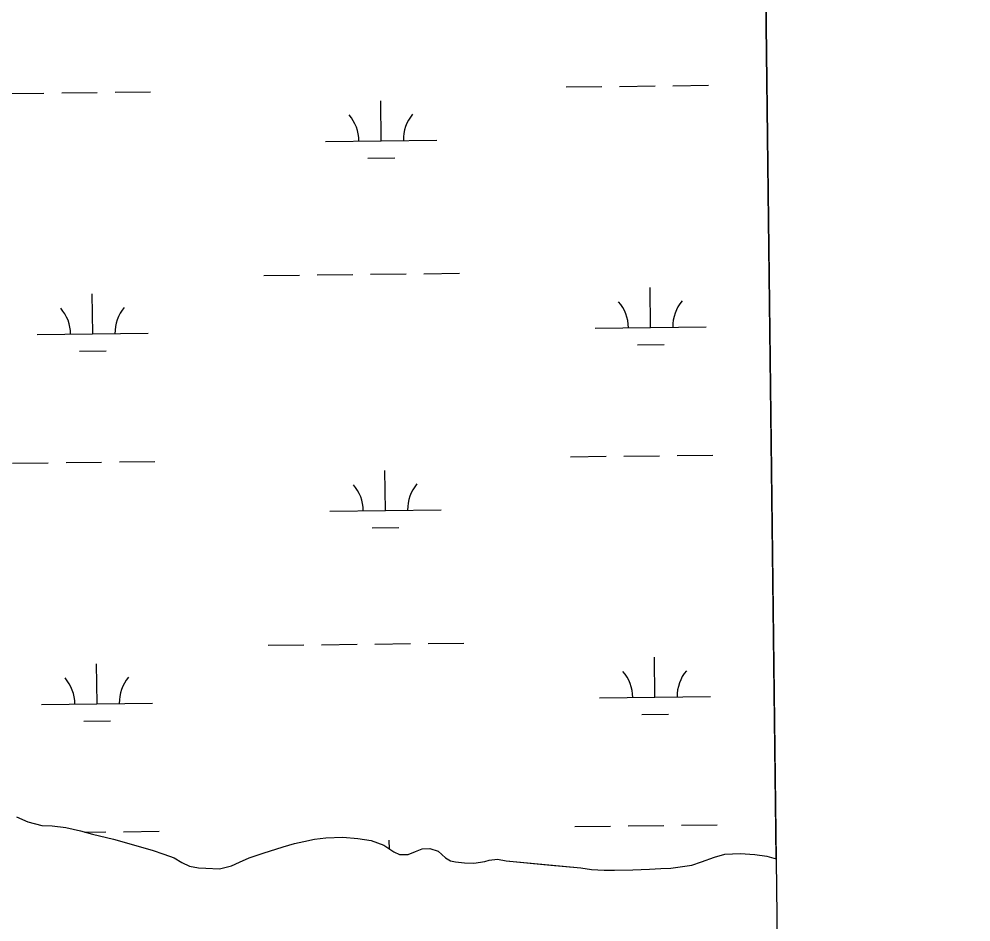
# Model space of a CAD drawing. Extents: x 3683613 to 3738215, y 469626 to 495384.
# Drawn here: x 3718713 to 3719570, y 489863 to 490675 of the extents above; entities that cross this region are included whole.
import ezdxf

# ---------------------------------------------------------------- set-up
doc = ezdxf.new("R2010")
doc.units = 0
for name, color, linetype in [('V-GRID-FRAM', 7, 'Continuous'), ('V-TOPO-SHOR', 7, 'Continuous'), ('V-WETL-SWMP', 7, 'Continuous')]:
    doc.layers.add(name, color=color, linetype=linetype)

msp = doc.modelspace()

# ---------------------------------------------------------------- linework, layer by layer
at = {"layer": 'V-GRID-FRAM'}
msp.add_lwpolyline([(3687651.68, 493221.84), (3719350.33, 493590.7), (3719569.83, 475409.35), (3687855.31, 475040.31), (3687651.68, 493221.84)], dxfattribs=at)
at = {"layer": 'V-TOPO-SHOR'}
msp.add_lwpolyline([(3718711.19, 489957.75), (3718721.25, 489953.11), (3718733.89, 489949.8), (3718743.14, 489949.59), (3718755.65, 489948.1), (3718768.69, 489945.04), (3718779.51, 489942.1), (3718798.42, 489937.52), (3718833.38, 489927.82), (3718843.81, 489924.23), (3718852.95, 489920.76), (3718860, 489916.63), (3718866.79, 489913.42), (3718875, 489911.9), (3718881.52, 489911.41), (3718893.76, 489910.96), (3718904.68, 489913.62), (3718911.7, 489916.79), (3718920.53, 489920.87), (3718933.01, 489925.11), (3718950.95, 489930.81), (3718961.35, 489933.73), (3718969.67, 489935.47), (3718979.17, 489937.6), (3718989.58, 489938.96), (3719004.68, 489939.3), (3719018.36, 489938.08), (3719030.35, 489936.45), (3719041.57, 489932.08), (3719050.59, 489926.15), (3719055.81, 489923.83), (3719063.5, 489923.87), (3719070.12, 489926.38), (3719076.1, 489928.89), (3719083, 489929.32), (3719090.57, 489926.76), (3719097.11, 489920.93), (3719101.55, 489918.22), (3719106.24, 489917.21), (3719114.19, 489916.21), (3719122.66, 489915.99), (3719132.42, 489917.48), (3719136.45, 489918.67), (3719143.87, 489919.76), (3719151.82, 489918.11), (3719191.82, 489914.29), (3719218.92, 489911.7), (3719228.56, 489910.19), (3719239.76, 489909.73), (3719249.27, 489909.79), (3719265.68, 489909.88), (3719280.52, 489910.74), (3719290.8, 489911.32), (3719299.78, 489911.5), (3719318.78, 489914.2), (3719327.49, 489917.25), (3719339.06, 489921.35), (3719348.42, 489924), (3719362.22, 489924.6), (3719375.38, 489923.89), (3719386.06, 489922.26), (3719394.64, 489919.88)], dxfattribs=at)
at = {"layer": 'V-WETL-SWMP'}
for p, q in [((3719394.64, 489919.88), (3719378.92, 491222.76)), ((3719205.73, 490614.36), (3719237.73, 490614.73)), ((3719253.73, 490614.92), (3719285.72, 490615.29)), ((3719301.72, 490615.47), (3719333.72, 490615.85)), ((3718703.85, 490608.52), (3718735.85, 490608.89)), ((3718751.85, 490609.08), (3718783.85, 490609.45)), ((3718799.85, 490609.63), (3718831.85, 490610.01)), ((3719039.22, 490565.99), (3719038.8, 490601.98)), ((3718989.22, 490565.4), (3719089.21, 490566.57)), ((3719027.4, 490550.42), (3719051.4, 490550.7)), ((3718933.78, 490444.68), (3718965.77, 490445.05)), ((3718981.77, 490445.24), (3719013.77, 490445.61)), ((3719029.77, 490445.8), (3719061.77, 490446.17)), ((3719077.77, 490446.36), (3719109.76, 490446.73)), ((3719281.66, 490397.98), (3719281.24, 490433.98)), ((3718779.79, 490392.14), (3718779.37, 490428.14)), ((3718729.79, 490391.56), (3718829.78, 490392.72)), ((3719231.66, 490397.4), (3719331.66, 490398.56)), ((3719269.84, 490382.41), (3719293.84, 490382.69)), ((3718767.97, 490376.57), (3718791.96, 490376.85)), ((3719209.6, 490281.7), (3719241.6, 490282.08)), ((3719257.6, 490282.26), (3719289.59, 490282.64)), ((3719305.59, 490282.82), (3719337.59, 490283.19)), ((3718707.73, 490275.86), (3718739.72, 490276.24)), ((3718755.72, 490276.42), (3718787.72, 490276.8)), ((3718803.72, 490276.98), (3718835.72, 490277.35)), ((3719043.09, 490233.33), (3719042.67, 490269.33)), ((3718993.09, 490232.75), (3719093.08, 490233.92)), ((3719031.27, 490217.76), (3719055.27, 490218.04)), ((3718937.65, 490112.03), (3718969.65, 490112.4)), ((3718985.64, 490112.59), (3719017.64, 490112.96)), ((3719033.64, 490113.14), (3719065.64, 490113.52)), ((3719081.64, 490113.7), (3719113.64, 490114.08)), ((3719285.53, 490065.33), (3719285.11, 490101.33)), ((3718783.66, 490059.49), (3718783.24, 490095.49)), ((3719235.53, 490064.75), (3719335.53, 490065.91)), ((3718733.66, 490058.91), (3718833.65, 490060.07)), ((3719273.71, 490049.76), (3719297.71, 490050.04)), ((3718771.84, 490043.92), (3718795.84, 490044.2)), ((3718711.19, 489957.75), (3718721.24, 489953.11)), ((3718721.24, 489953.11), (3718733.89, 489949.8)), ((3718733.89, 489949.8), (3718743.14, 489949.59)), ((3718743.14, 489949.59), (3718755.65, 489948.1)), ((3718755.65, 489948.1), (3718768.69, 489945.04)), ((3719213.47, 489949.05), (3719245.47, 489949.42)), ((3719261.47, 489949.61), (3719293.47, 489949.98)), ((3719309.46, 489950.17), (3719341.46, 489950.54)), ((3718768.69, 489945.04), (3718779.51, 489942.11)), ((3718772.81, 489943.92), (3718791.59, 489944.14)), ((3718779.51, 489942.11), (3718798.42, 489937.52)), ((3718798.42, 489937.52), (3718833.37, 489927.82)), ((3718807.59, 489944.33), (3718839.59, 489944.7)), ((3718969.67, 489935.47), (3718979.17, 489937.6)), ((3718979.17, 489937.6), (3718989.58, 489938.96)), ((3718989.58, 489938.96), (3719004.68, 489939.31)), ((3719004.68, 489939.31), (3719018.36, 489938.08)), ((3719018.36, 489938.08), (3719030.35, 489936.45)), ((3718933.01, 489925.11), (3718950.95, 489930.81)), ((3718950.95, 489930.81), (3718961.35, 489933.73)), ((3718961.35, 489933.73), (3718969.67, 489935.47)), ((3719030.35, 489936.45), (3719041.57, 489932.09)), ((3719041.57, 489932.09), (3719050.59, 489926.15)), ((3719046.63, 489928.75), (3719046.54, 489936.68)), ((3719070.12, 489926.38), (3719076.1, 489928.89)), ((3719076.1, 489928.89), (3719083, 489929.32)), ((3719083, 489929.32), (3719090.57, 489926.76)), ((3718833.37, 489927.82), (3718843.81, 489924.23)), ((3718843.81, 489924.23), (3718852.95, 489920.76)), ((3718852.95, 489920.76), (3718860, 489916.63)), ((3718911.7, 489916.79), (3718920.53, 489920.87)), ((3718920.53, 489920.87), (3718933.01, 489925.11)), ((3719050.59, 489926.15), (3719055.81, 489923.83)), ((3719055.81, 489923.83), (3719063.5, 489923.87)), ((3719063.5, 489923.87), (3719070.12, 489926.38)), ((3719090.57, 489926.76), (3719097.11, 489920.93)), ((3719097.11, 489920.93), (3719101.55, 489918.22)), ((3719327.49, 489917.25), (3719339.06, 489921.35)), ((3719339.06, 489921.35), (3719348.42, 489924)), ((3719348.42, 489924), (3719362.22, 489924.6)), ((3719362.22, 489924.6), (3719375.37, 489923.89)), ((3719375.37, 489923.89), (3719386.06, 489922.26)), ((3719386.06, 489922.26), (3719394.64, 489919.88)), ((3718860, 489916.63), (3718866.79, 489913.42)), ((3718866.79, 489913.42), (3718875, 489911.9)), ((3718875, 489911.9), (3718881.51, 489911.41)), ((3718893.76, 489910.96), (3718904.68, 489913.62)), ((3718904.68, 489913.62), (3718911.7, 489916.79)), ((3719101.55, 489918.22), (3719106.24, 489917.21)), ((3719106.24, 489917.21), (3719114.19, 489916.21)), ((3719114.19, 489916.21), (3719122.66, 489915.99)), ((3719122.66, 489915.99), (3719132.42, 489917.48)), ((3719132.42, 489917.48), (3719136.45, 489918.67)), ((3719136.45, 489918.67), (3719143.86, 489919.76)), ((3719143.86, 489919.76), (3719151.82, 489918.11)), ((3719151.82, 489918.11), (3719218.92, 489911.7)), ((3719218.92, 489911.7), (3719228.56, 489910.19)), ((3719299.78, 489911.5), (3719318.78, 489914.2)), ((3719318.78, 489914.2), (3719327.49, 489917.25)), ((3718881.51, 489911.41), (3718893.76, 489910.96)), ((3719228.56, 489910.19), (3719239.76, 489909.73)), ((3719239.76, 489909.73), (3719265.68, 489909.88)), ((3719265.68, 489909.88), (3719280.52, 489910.74)), ((3719280.52, 489910.74), (3719290.8, 489911.32)), ((3719290.8, 489911.32), (3719299.78, 489911.5))]:
    msp.add_line(p, q, dxfattribs=at)
for centre, start, end in [((3718983.97, 490565.82), 359.89486, 41.43852), ((3719094.45, 490567.1), 139.89486, 181.43852), ((3719226.41, 490397.81), 359.89486, 41.43852), ((3719336.89, 490399.1), 139.89486, 181.43852), ((3718724.54, 490391.97), 359.89486, 41.43852), ((3718835.02, 490393.26), 139.89486, 181.43852), ((3718987.84, 490233.17), 359.89486, 41.43852), ((3719098.32, 490234.45), 139.89486, 181.43852), ((3718838.89, 490060.61), 139.89486, 181.43852), ((3719230.29, 490065.16), 359.89486, 41.43852), ((3719340.76, 490066.45), 139.89486, 181.43852), ((3718728.41, 490059.32), 359.89486, 41.43852)]:
    msp.add_arc(centre, 35.25, start, end, dxfattribs=at)

doc.saveas('drawing.dxf')
